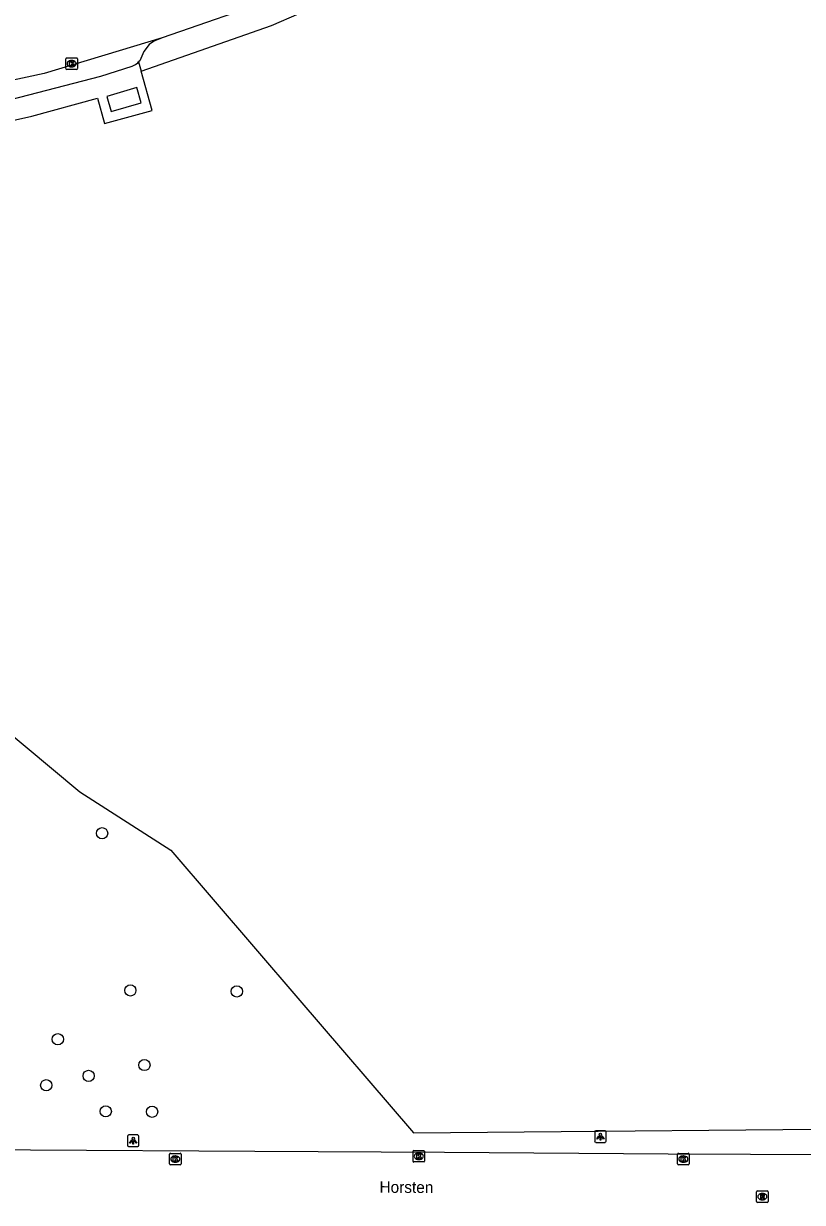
# Model space of a CAD drawing. Extents: x 161477 to 163040, y 383680 to 384868.
# Drawn here: x 162542.1 to 162609.9, y 384342.2 to 384444.8 of the extents above; entities that cross this region are included whole.
import ezdxf

# ---------------------------------------------------------------- set-up
doc = ezdxf.new("R2010")
doc.units = 0
for name, color, linetype in [('IMGEO_Berm_groen', 7, 'Continuous'), ('IMGEO_Boom', 7, 'Continuous'), ('IMGEO_Gemengd_bos', 7, 'Continuous'), ('IMGEO_Kolk', 7, 'Continuous'), ('IMGEO_Lichtpunt', 7, 'Continuous'), ('IMGEO_Openbare_ruimte_label', 7, 'Continuous'), ('IMGEO_OVBaan_open', 7, 'Continuous'), ('IMGEO_Rijbaan_lokaal_open', 7, 'Continuous'), ('IMGEO_Rioolput', 7, 'Continuous'), ('IMGEO_Voetpad_gesloten', 7, 'Continuous'), ('IMGEO_Voetpad_open', 7, 'Continuous')]:
    doc.layers.add(name, color=color, linetype=linetype)

msp = doc.modelspace()

# ---------------------------------------------------------------- linework, layer by layer
at = {"layer": 'IMGEO_Berm_groen'}
msp.add_lwpolyline([(162552.35, 384440.68), (162563.68, 384444.66), (162573.31, 384448.85), (162576.36, 384450.17), (162590.57, 384456.62), (162598.38, 384460.09), (162598.81, 384460.28)], dxfattribs=at)
at = {"layer": 'IMGEO_Boom'}
for centre in [(162548.95, 384374.33), (162551.41, 384360.65), (162560.67, 384360.56), (162545.1, 384356.4), (162552.63, 384354.15), (162547.78, 384353.21), (162544.09, 384352.39), (162549.27, 384350.12), (162553.3, 384350.08)]:
    msp.add_circle(centre, 0.489, dxfattribs=at)
at = {"layer": 'IMGEO_Gemengd_bos'}
msp.add_lwpolyline([(162521.2, 384430.25), (162518.85, 384428.29), (162518.45, 384424.7), (162518.34, 384423.76), (162518.86, 384418.42), (162533.9, 384421.65), (162532.11, 384409.39), (162532.71, 384395.28), (162532.95, 384389.62), (162535.19, 384387.79), (162547.01, 384377.93), (162554.94, 384372.87), (162565.98, 384359.96), (162576.04, 384348.26), (162621, 384348.65)], dxfattribs=at)
at = {"layer": 'IMGEO_Kolk'}
for p, q in [((162545.8, 384440.9), (162545.8, 384441.75)), ((162545.88, 384441.83), (162546.73, 384441.83)), ((162546.29, 384441.61), (162546.31, 384441.61)), ((162546.8, 384441.75), (162546.8, 384440.9)), ((162546.73, 384440.83), (162545.88, 384440.83)), ((162546.31, 384441.05), (162546.29, 384441.05)), ((162554.82, 384345.54), (162554.82, 384346.39)), ((162554.9, 384346.46), (162555.75, 384346.46)), ((162555.31, 384346.24), (162555.33, 384346.24)), ((162555.82, 384346.39), (162555.82, 384345.54)), ((162576, 384345.78), (162576, 384346.64)), ((162576.07, 384346.71), (162576.93, 384346.71)), ((162576.93, 384345.71), (162576.07, 384345.71)), ((162576.51, 384345.93), (162576.48, 384345.93)), ((162576.49, 384346.49), (162576.51, 384346.49)), ((162577, 384346.64), (162577, 384345.78)), ((162599.01, 384345.54), (162599.01, 384346.39)), ((162599.09, 384346.46), (162599.94, 384346.46)), ((162599.5, 384346.24), (162599.52, 384346.24)), ((162600.01, 384346.39), (162600.01, 384345.54)), ((162555.75, 384345.46), (162554.9, 384345.46)), ((162555.33, 384345.68), (162555.31, 384345.68)), ((162599.94, 384345.46), (162599.09, 384345.46)), ((162599.52, 384345.68), (162599.5, 384345.68))]:
    msp.add_line(p, q, dxfattribs=at)
for points in [[(162545.8, 384440.9), (162545.8, 384441.75)], [(162545.88, 384441.83), (162546.73, 384441.83)], [(162546.12, 384441.53), (162546.25, 384441.53), (162546.25, 384441.38), (162546.37, 384441.53), (162546.54, 384441.53), (162546.39, 384441.38), (162546.55, 384441.13), (162546.39, 384441.13), (162546.31, 384441.29), (162546.25, 384441.23), (162546.25, 384441.13), (162546.12, 384441.13), (162546.12, 384441.53)], [(162546.8, 384441.75), (162546.8, 384440.9)], [(162546.73, 384440.83), (162545.88, 384440.83)], [(162554.82, 384345.54), (162554.82, 384346.39)], [(162554.9, 384346.46), (162555.75, 384346.46)], [(162555.14, 384346.16), (162555.27, 384346.16), (162555.27, 384346.01), (162555.39, 384346.16), (162555.56, 384346.16), (162555.41, 384346.01), (162555.57, 384345.76), (162555.41, 384345.76), (162555.33, 384345.93), (162555.27, 384345.86), (162555.27, 384345.76), (162555.14, 384345.76), (162555.14, 384346.16)], [(162555.82, 384346.39), (162555.82, 384345.54)], [(162576, 384345.78), (162576, 384346.64)], [(162576.07, 384346.71), (162576.93, 384346.71)], [(162576.93, 384345.71), (162576.07, 384345.71)], [(162576.32, 384346.41), (162576.44, 384346.41), (162576.44, 384346.26), (162576.57, 384346.41), (162576.74, 384346.41), (162576.59, 384346.26), (162576.74, 384346.01), (162576.59, 384346.01), (162576.51, 384346.17), (162576.44, 384346.11), (162576.44, 384346.01), (162576.32, 384346.01), (162576.32, 384346.41)], [(162577, 384346.64), (162577, 384345.78)], [(162599.01, 384345.54), (162599.01, 384346.39)], [(162599.09, 384346.46), (162599.94, 384346.46)], [(162599.33, 384346.16), (162599.46, 384346.16), (162599.46, 384346.01), (162599.58, 384346.16), (162599.75, 384346.16), (162599.6, 384346.01), (162599.76, 384345.76), (162599.6, 384345.76), (162599.52, 384345.93), (162599.46, 384345.86), (162599.46, 384345.76), (162599.33, 384345.76), (162599.33, 384346.16)], [(162600.01, 384346.39), (162600.01, 384345.54)], [(162555.75, 384345.46), (162554.9, 384345.46)], [(162599.94, 384345.46), (162599.09, 384345.46)]]:
    msp.add_lwpolyline(points, dxfattribs=at)
for centre, start, end in [((162545.88, 384441.75), 91.552, 178.448), ((162545.88, 384441.75), 91.552, 178.448), ((162546.73, 384441.75), 1.552, 88.448), ((162546.73, 384441.75), 1.552, 88.448), ((162545.88, 384440.9), 181.552, 268.448), ((162545.88, 384440.9), 181.552, 268.448), ((162546.73, 384440.9), 271.552, 358.448), ((162546.73, 384440.9), 271.552, 358.448), ((162554.9, 384346.39), 91.552, 178.448), ((162554.9, 384346.39), 91.552, 178.448), ((162555.75, 384346.39), 1.552, 88.448), ((162555.75, 384346.39), 1.552, 88.448), ((162576.07, 384346.63), 91.552, 178.448), ((162576.07, 384346.63), 91.552, 178.448), ((162576.07, 384345.78), 181.552, 268.448), ((162576.07, 384345.78), 181.552, 268.448), ((162576.92, 384346.63), 1.552, 88.448), ((162576.92, 384346.63), 1.552, 88.448), ((162576.92, 384345.78), 271.552, 358.448), ((162576.92, 384345.78), 271.552, 358.448), ((162599.09, 384346.39), 91.552, 178.448), ((162599.09, 384346.39), 91.552, 178.448), ((162599.94, 384346.39), 1.552, 88.448), ((162599.94, 384346.39), 1.552, 88.448), ((162554.9, 384345.54), 181.552, 268.448), ((162554.9, 384345.54), 181.552, 268.448), ((162555.75, 384345.54), 271.552, 358.448), ((162555.75, 384345.54), 271.552, 358.448), ((162599.09, 384345.54), 181.552, 268.448), ((162599.09, 384345.54), 181.552, 268.448), ((162599.94, 384345.54), 271.552, 358.448), ((162599.94, 384345.54), 271.552, 358.448)]:
    msp.add_arc(centre, 0.0765, start, end, dxfattribs=at)
for centre, major_axis, ratio, start_param, end_param in [((162546.29, 384441.33), (-0.387, 0.002), 0.722429, 4.712389, 7.853982), ((162546.31, 384441.33), (-0.39, 0.002), 0.717154, 1.570796, 4.712389), ((162555.31, 384345.96), (-0.387, 0.002), 0.722429, 4.712389, 7.853982), ((162555.33, 384345.96), (-0.39, 0.002), 0.717154, 1.570796, 4.712389), ((162576.49, 384346.21), (-0.387, 0.002), 0.722429, 4.712389, 7.853982), ((162576.51, 384346.21), (-0.39, 0.002), 0.717154, 1.570796, 4.712389), ((162599.5, 384345.96), (-0.387, 0.002), 0.722429, 4.712389, 7.853982), ((162599.52, 384345.96), (-0.39, 0.002), 0.717154, 1.570796, 4.712389)]:
    msp.add_ellipse(centre, major_axis=major_axis, ratio=ratio, start_param=start_param, end_param=end_param, dxfattribs=at)
at = {"layer": 'IMGEO_Lichtpunt'}
for p, q in [((162551.16, 384347.96), (162551.16, 384347.16)), ((162551.16, 384347.96), (162551.16, 384347.16)), ((162552.06, 384348.06), (162551.25, 384348.06)), ((162552.06, 384348.06), (162551.25, 384348.06)), ((162552.15, 384347.16), (162552.15, 384347.96)), ((162552.15, 384347.16), (162552.15, 384347.96)), ((162591.8, 384348.32), (162591.8, 384347.52)), ((162591.8, 384348.32), (162591.8, 384347.52)), ((162592.7, 384348.42), (162591.89, 384348.42)), ((162592.7, 384348.42), (162591.89, 384348.42)), ((162592.79, 384347.52), (162592.79, 384348.32)), ((162592.79, 384347.52), (162592.79, 384348.32)), ((162551.25, 384347.06), (162552.06, 384347.06)), ((162551.25, 384347.06), (162552.06, 384347.06)), ((162591.89, 384347.42), (162592.7, 384347.42)), ((162591.89, 384347.42), (162592.7, 384347.42))]:
    msp.add_line(p, q, dxfattribs=at)
for points in [[(162592.17, 384347.99), (162592.21, 384347.96), (162592.02, 384347.7), (162591.98, 384347.72), (162592.17, 384347.99)], [(162592.27, 384347.94), (162592.32, 384347.94), (162592.32, 384347.62), (162592.27, 384347.62), (162592.27, 384347.94)], [(162592.38, 384347.96), (162592.42, 384347.99), (162592.61, 384347.72), (162592.57, 384347.7), (162592.38, 384347.96)], [(162551.53, 384347.63), (162551.57, 384347.6), (162551.38, 384347.34), (162551.34, 384347.36), (162551.53, 384347.63)], [(162551.63, 384347.58), (162551.68, 384347.58), (162551.68, 384347.26), (162551.63, 384347.26), (162551.63, 384347.58)], [(162551.74, 384347.6), (162551.78, 384347.63), (162551.97, 384347.36), (162551.93, 384347.34), (162551.74, 384347.6)]]:
    msp.add_lwpolyline(points, dxfattribs=at)
for centre in [(162551.66, 384347.76), (162592.3, 384348.12)]:
    msp.add_circle(centre, 0.0994, dxfattribs=at)
for centre, start, end in [((162551.25, 384347.96), 90, 180), ((162551.25, 384347.96), 90, 180), ((162552.06, 384347.96), 0, 90), ((162552.06, 384347.96), 0, 90), ((162591.89, 384348.32), 90, 180), ((162591.89, 384348.32), 90, 180), ((162592.7, 384348.32), 0, 90), ((162592.7, 384348.32), 0, 90), ((162551.25, 384347.16), 180, 270), ((162551.25, 384347.16), 180, 270), ((162552.06, 384347.16), 270, 0), ((162552.06, 384347.16), 270, 360), ((162591.89, 384347.52), 180, 270), ((162591.89, 384347.52), 180, 270), ((162592.7, 384347.52), 270, 0), ((162592.7, 384347.52), 270, 360)]:
    msp.add_arc(centre, 0.0946, start, end, dxfattribs=at)
at = {"layer": 'IMGEO_OVBaan_open'}
for points in [[(162554.19, 384443.57), (162543.91, 384440.47), (162531.49, 384437.81)], [(162554.19, 384443.57), (162553.53, 384443.31), (162553.43, 384443.27), (162553.04, 384443.01), (162552.57, 384442.4), (162552.33, 384441.79), (162552.22, 384441.58), (162552.13, 384441.48)], [(162534.23, 384436.73), (162534.29, 384436.75), (162541, 384438.22), (162548.84, 384440.24), (162551.57, 384441.13), (162551.85, 384441.27), (162552.05, 384441.41), (162552.13, 384441.48)]]:
    msp.add_lwpolyline(points, dxfattribs=at)
at = {"layer": 'IMGEO_Rijbaan_lokaal_open'}
for points in [[(162597.98, 384462.18), (162581.79, 384454.68), (162564.25, 384447.1), (162554.19, 384443.57)], [(162620.47, 384346.29), (162619.7, 384346.29), (162598.2, 384346.4), (162578.72, 384346.53), (162562.23, 384346.62), (162542.73, 384346.75), (162534.77, 384346.81), (162527.24, 384346.82), (162525.58, 384346.84)]]:
    msp.add_lwpolyline(points, dxfattribs=at)
at = {"layer": 'IMGEO_Rioolput'}
for p, q in [((162605.88, 384342.26), (162605.88, 384343.12)), ((162605.95, 384343.19), (162606.81, 384343.19)), ((162606.37, 384342.97), (162606.39, 384342.97)), ((162606.88, 384343.12), (162606.88, 384342.26)), ((162606.81, 384342.19), (162605.95, 384342.19)), ((162606.39, 384342.41), (162606.36, 384342.41))]:
    msp.add_line(p, q, dxfattribs=at)
for points in [[(162605.88, 384342.26), (162605.88, 384343.12)], [(162605.95, 384343.19), (162606.81, 384343.19)], [(162606.47, 384342.89), (162606.22, 384342.89), (162606.22, 384342.49)], [(162606.22, 384342.49), (162606.34, 384342.49), (162606.34, 384342.65), (162606.35, 384342.65)], [(162606.39, 384342.81), (162606.34, 384342.81), (162606.34, 384342.73)], [(162606.34, 384342.73), (162606.39, 384342.73)], [(162606.88, 384343.12), (162606.88, 384342.26)], [(162606.81, 384342.19), (162605.95, 384342.19)], [(162606.4, 384342.62), (162606.47, 384342.49), (162606.61, 384342.49), (162606.54, 384342.62)]]:
    msp.add_lwpolyline(points, dxfattribs=at)
for centre, radius, start, end in [((162605.96, 384343.11), 0.0765, 91.552, 178.448), ((162605.96, 384343.11), 0.0765, 91.552, 178.448), ((162606.35, 384342.6), 0.0533, 26.0293, 88.6989), ((162606.4, 384342.71), 0.0964, 77.0061, 93.1865), ((162606.38, 384342.92), 0.19, 274.7715, 282.9687), ((162606.41, 384342.77), 0.0378, 276.6634, 79.6772), ((162606.47, 384342.78), 0.109, 350.3612, 89.416), ((162606.47, 384342.78), 0.112, 277.5842, 350.9817), ((162606.45, 384342.56), 0.108, 29.5134, 73.7905), ((162606.8, 384343.11), 0.0765, 1.552, 88.448), ((162606.8, 384343.11), 0.0765, 1.552, 88.448), ((162605.96, 384342.27), 0.0765, 181.552, 268.448), ((162605.96, 384342.27), 0.0765, 181.552, 268.448), ((162606.8, 384342.27), 0.0765, 271.552, 358.448), ((162606.8, 384342.27), 0.0765, 271.552, 358.448)]:
    msp.add_arc(centre, radius, start, end, dxfattribs=at)
for centre, major_axis, ratio, start_param, end_param in [((162606.37, 384342.69), (-0.387, 0.002), 0.722429, 4.712389, 7.853982), ((162606.39, 384342.69), (-0.39, 0.002), 0.717154, 1.570796, 4.712389)]:
    msp.add_ellipse(centre, major_axis=major_axis, ratio=ratio, start_param=start_param, end_param=end_param, dxfattribs=at)
at = {"layer": 'IMGEO_Voetpad_gesloten'}
msp.add_lwpolyline([(162551.96, 384439.26), (162549.35, 384438.48), (162549.75, 384437.16), (162552.35, 384437.93), (162551.96, 384439.26)], dxfattribs=at)
at = {"layer": 'IMGEO_Voetpad_open'}
for points in [[(162552.13, 384441.48), (162552.35, 384440.68)], [(162534.67, 384434.92), (162542.84, 384436.76), (162548.54, 384438.34), (162549.16, 384436.11), (162553.31, 384437.26), (162552.35, 384440.68)]]:
    msp.add_lwpolyline(points, dxfattribs=at)

# ---------------------------------------------------------------- texts
at = {"layer": 'IMGEO_Openbare_ruimte_label'}
msp.add_text('Horsten', height=1, rotation=359.7135, dxfattribs=at).set_placement((162573.08, 384343.03))

doc.saveas('drawing.dxf')
